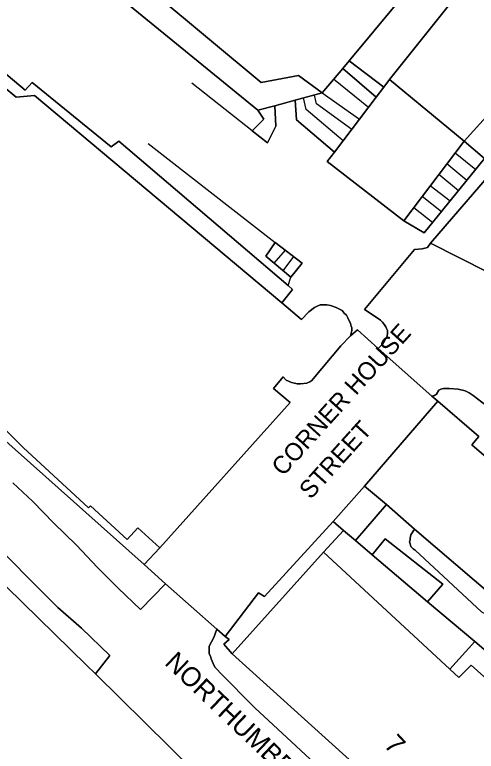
# Model space of a CAD drawing. Extents: x 529240 to 530363, y 179600 to 180767.
# Drawn here: x 530149.8 to 530185.8, y 180398.4 to 180455.7 of the extents above; entities that cross this region are included whole.
import ezdxf

# ---------------------------------------------------------------- set-up
doc = ezdxf.new("R2010")
doc.units = 0
for name, color, linetype in [('Building', 7, 'Continuous'), ('General surface', 7, 'Continuous'), ('Road Or Track', 7, 'Continuous'), ('Roadside', 7, 'Continuous'), ('Unclassified', 7, 'Continuous')]:
    doc.layers.add(name, color=color, linetype=linetype)

msp = doc.modelspace()

# ---------------------------------------------------------------- linework, layer by layer
at = {"layer": 'Building'}
for points in [[(530168.8, 180448.3), (530151.75, 180462.2), (530151.6, 180464.3), (530156.85, 180470.3), (530158.6, 180470.5), (530160.1, 180472), (530160.1, 180474.3), (530165.3, 180480.35), (530167.5, 180480.6), (530171.95, 180476.95)], [(530173.8, 180449.65), (530171.95, 180451), (530169.05, 180450.45), (530160.85, 180457.3), (530161, 180458.55), (530157.85, 180461.1), (530157.85, 180462), (530162.25, 180467.15), (530163.05, 180466.45), (530164.65, 180468.4), (530163.75, 180469.15), (530166.9, 180473.25), (530168.95, 180473.35), (530176.15, 180467.15), (530177.95, 180467.55), (530182.1, 180463.95), (530181.8, 180460.95), (530181.1, 180459.95), (530181.8, 180459.25)], [(530151.75, 180462.2), (530168.8, 180448.3), (530170.1, 180448.65), (530171.7, 180449.08), (530173.8, 180449.65), (530171.95, 180451), (530169.05, 180450.45), (530160.85, 180457.3)], [(530181.8, 180459.25), (530175.9, 180452.15)], [(530179.05, 180450.7), (530184.25, 180457.2)], [(530133.3, 180444.45), (530132.05, 180445.95), (530132.05, 180449.75), (530132.5, 180449.75), (530132.6, 180450.9), (530134.55, 180450.7), (530138.1, 180454.45), (530138.75, 180454), (530139.95, 180455.35), (530145.55, 180455.25), (530145, 180454.6), (530150.65, 180449.85), (530151.2, 180450.45), (530157.35, 180445.45), (530157.95, 180445.9), (530171.15, 180434.65)], [(530148.05, 180450.9), (530149.95, 180449.3), (530151.4, 180449.45), (530170.65, 180433.3), (530171.5, 180434.35), (530171.15, 180434.65), (530157.95, 180445.9), (530157.35, 180445.45), (530151.2, 180450.45), (530150.65, 180449.85), (530145, 180454.6)], [(530175.9, 180452.15), (530175.4, 180451.55)], [(530178.6, 180450.1), (530175.9, 180452.15)], [(530175.4, 180451.55), (530173.8, 180449.65)], [(530151.4, 180449.45), (530149.95, 180449.3), (530148.05, 180450.9), (530141.45, 180450.6)], [(530148.7, 180423.85), (530150.5, 180422.05), (530155.6, 180417.35), (530155.75, 180417.5), (530158.6, 180414.9), (530159.45, 180415.8), (530161.15, 180414.25), (530171.3, 180425.55), (530170, 180426.65), (530170.75, 180427.55), (530171, 180427.3), (530171.4, 180427.1), (530171.65, 180427.05), (530171.85, 180427), (530172.1, 180427), (530172.6, 180427.05), (530172.85, 180427.15), (530173, 180427.25), (530173.1, 180427.4), (530175.25, 180429.95), (530176, 180430.75), (530176.1, 180431.15), (530176.1, 180431.35), (530176.05, 180431.5), (530176, 180431.7), (530175.8, 180432.15), (530175.7, 180432.35), (530175.5, 180432.5), (530175.35, 180432.7), (530175.1, 180432.85), (530174.9, 180432.95), (530174.45, 180433.1), (530174.15, 180433.15), (530173.65, 180433.15), (530173.4, 180433.05), (530173.2, 180432.95), (530172.75, 180432.6), (530172.2, 180432), (530170.65, 180433.3), (530151.4, 180449.45), (530149.95, 180449.3), (530148.05, 180450.9)], [(530179.05, 180450.7), (530178.6, 180450.1)], [(530184.85, 180445.9), (530179.05, 180450.7)], [(530189.8, 180450.55), (530189.7, 180450.4), (530189.25, 180450.75), (530184.85, 180445.9)], [(530173.8, 180449.65), (530171.7, 180449.08)], [(530178.6, 180450.1), (530178, 180449.3)], [(530151.4, 180449.45), (530170.65, 180433.3)], [(530171.7, 180449.08), (530170.1, 180448.65)], [(530178, 180449.3), (530174.76, 180445.04)], [(530170.1, 180448.65), (530168.8, 180448.3)], [(530180.15, 180439.7), (530184.85, 180445.9)], [(530174.76, 180445.04), (530174.2, 180444.3), (530180.15, 180439.7)], [(530171.15, 180434.65), (530171.5, 180434.35), (530170.65, 180433.3)], [(530141.1, 180375), (530155.5, 180371.2), (530169.8, 180367.4), (530170.9, 180371.65), (530174.25, 180370.8), (530177.25, 180365.8), (530182.5, 180364.45), (530187, 180366.65), (530188.2, 180371.5), (530185.6, 180375.95), (530179.75, 180377.25), (530178.05, 180379), (530179.95, 180381.05), (530171.5, 180389.3), (530156.13, 180404.43), (530155.45, 180405.1), (530126.8, 180433.1)], [(530126.8, 180433.1), (530155.45, 180405.1), (530156.13, 180404.43)], [(530170.65, 180433.3), (530172.2, 180432), (530172.75, 180432.6), (530173.2, 180432.95), (530173.4, 180433.05), (530173.65, 180433.15), (530174.15, 180433.15), (530174.45, 180433.1), (530174.9, 180432.95), (530175.1, 180432.85), (530175.35, 180432.7), (530175.5, 180432.5), (530175.7, 180432.35), (530175.8, 180432.15), (530176, 180431.7), (530176.05, 180431.5), (530176.1, 180431.35), (530176.1, 180431.15), (530176, 180430.75)], [(530176, 180430.75), (530175.25, 180429.95), (530173.1, 180427.4), (530173, 180427.25), (530172.85, 180427.15), (530172.6, 180427.05), (530172.1, 180427), (530171.85, 180427), (530171.65, 180427.05), (530171.4, 180427.1), (530171, 180427.3), (530170.75, 180427.55), (530170, 180426.65), (530171.3, 180425.55)], [(530178.15, 180429.75), (530176.55, 180431.2), (530176, 180430.75)], [(530182.35, 180426.05), (530178.15, 180429.75)], [(530159.92, 180412.94), (530144.35, 180426.8)], [(530187.85, 180420.2), (530185.45, 180422.25), (530186, 180422.9), (530182.8, 180425.65), (530177.1, 180419.05), (530178.8, 180417.6), (530181, 180415.7), (530187.25, 180410.35)], [(530177.1, 180419.05), (530182.8, 180425.65)], [(530182.8, 180425.65), (530182.35, 180426.05)], [(530182.8, 180425.65), (530186, 180422.9), (530185.45, 180422.25), (530187.85, 180420.2), (530187.35, 180419.65), (530189.7, 180417.65), (530189.1, 180416.95)], [(530150.5, 180422.05), (530148.7, 180423.85), (530148.7, 180425.2)], [(530171.3, 180425.55), (530161.15, 180414.25)], [(530161.15, 180414.25), (530159.45, 180415.8), (530158.6, 180414.9), (530155.75, 180417.5), (530155.6, 180417.35), (530150.5, 180422.05)], [(530174.65, 180416.3), (530177.1, 180419.05)], [(530178.8, 180417.6), (530177.1, 180419.05)], [(530181, 180415.7), (530178.8, 180417.6)], [(530166.25, 180407.35), (530168.85, 180410.75), (530169.3, 180410.45), (530174.65, 180416.3)], [(530175.45, 180415.6), (530174.65, 180416.3)], [(530173.9, 180413.9), (530175.45, 180415.6)], [(530181, 180415.7), (530180.7, 180415.25), (530180.65, 180415), (530180.65, 180414.85), (530180.6, 180414.7), (530180.65, 180414.55), (530180.7, 180414.35), (530180.9, 180414.15), (530181.05, 180414.05), (530186.2, 180409.25), (530186.5, 180409.1), (530186.8, 180409), (530187.25, 180408.95), (530187.4, 180408.95), (530187.6, 180408.9), (530187.8, 180408.95), (530187.95, 180409), (530188.15, 180409.15), (530189.45, 180410.3)], [(530189.45, 180410.3), (530188.15, 180411.4), (530187.25, 180410.35), (530181, 180415.7)], [(530161.15, 180414.25), (530159.92, 180412.94)], [(530166.8, 180406), (530173.9, 180413.9)], [(530173.9, 180413.9), (530183.75, 180404.8)], [(530161.6, 180411.45), (530159.92, 180412.94)], [(530165.6, 180407.9), (530161.6, 180411.45)], [(530166.25, 180407.35), (530165.6, 180407.9)], [(530166.8, 180406), (530166.15, 180406.75), (530166.55, 180407.1), (530166.25, 180407.35)], [(530176.2, 180397.5), (530166.8, 180406)], [(530183.75, 180404.8), (530184.45, 180404.15), (530185.4, 180405.1), (530190.35, 180400.7)], [(530156.13, 180404.43), (530171.5, 180389.3)]]:
    msp.add_lwpolyline(points, dxfattribs=at)
for points in [[(530175.9, 180452.15), (530181.8, 180459.25), (530181.1, 180459.95), (530181.8, 180460.95), (530182.1, 180463.95), (530177.95, 180467.55), (530176.15, 180467.15), (530168.95, 180473.35), (530166.9, 180473.25), (530163.75, 180469.15), (530164.65, 180468.4), (530163.05, 180466.45), (530162.25, 180467.15), (530157.85, 180462), (530157.85, 180461.1), (530161, 180458.55), (530160.85, 180457.3), (530169.05, 180450.45), (530171.95, 180451), (530173.8, 180449.65), (530175.4, 180451.55)], [(530192.25, 180453.45), (530190.45, 180455.1), (530191, 180455.95), (530186.5, 180459.5), (530186.25, 180459.7), (530184.25, 180457.2), (530179.05, 180450.7), (530184.85, 180445.9), (530189.25, 180450.75), (530189.7, 180450.4), (530189.8, 180450.55)], [(530179.05, 180450.7), (530184.25, 180457.2), (530181.8, 180459.25), (530175.9, 180452.15), (530178.6, 180450.1)], [(530184.85, 180445.9), (530179.05, 180450.7), (530178.6, 180450.1), (530178, 180449.3), (530174.76, 180445.04), (530174.2, 180444.3), (530180.15, 180439.7)], [(530165.6, 180407.9), (530166.25, 180407.35), (530168.85, 180410.75), (530169.3, 180410.45), (530174.65, 180416.3), (530177.1, 180419.05), (530182.8, 180425.65), (530182.35, 180426.05), (530178.15, 180429.75), (530176.55, 180431.2), (530176, 180430.75), (530175.25, 180429.95), (530173.1, 180427.4), (530173, 180427.25), (530172.85, 180427.15), (530172.6, 180427.05), (530172.1, 180427), (530171.85, 180427), (530171.65, 180427.05), (530171.4, 180427.1), (530171, 180427.3), (530170.75, 180427.55), (530170, 180426.65), (530171.3, 180425.55), (530161.15, 180414.25), (530159.92, 180412.94), (530161.6, 180411.45)], [(530176.4, 180414.8), (530178.8, 180417.6), (530177.1, 180419.05), (530174.65, 180416.3), (530175.45, 180415.6)], [(530166.25, 180407.35), (530166.55, 180407.1), (530166.15, 180406.75), (530166.8, 180406), (530173.9, 180413.9), (530175.45, 180415.6), (530174.65, 180416.3), (530169.3, 180410.45), (530168.85, 180410.75)], [(530181, 180415.7), (530180.7, 180415.25), (530180.65, 180415), (530180.65, 180414.85), (530180.6, 180414.7), (530180.65, 180414.55), (530180.7, 180414.35), (530180.9, 180414.15), (530181.05, 180414.05), (530186.2, 180409.25), (530186.5, 180409.1), (530186.8, 180409), (530187.25, 180408.95), (530187.4, 180408.95), (530187.6, 180408.9), (530187.8, 180408.95), (530187.95, 180409), (530188.15, 180409.15), (530189.45, 180410.3), (530188.15, 180411.4), (530187.25, 180410.35)], [(530177.7, 180413.7), (530182, 180410.05), (530183.2, 180411.4), (530178.7, 180414.95)], [(530173.9, 180413.9), (530166.8, 180406), (530176.2, 180397.5), (530177.7, 180396.15), (530178.35, 180396.8), (530182.75, 180392.5), (530185.55, 180389.8), (530189.9, 180385.6), (530196.5, 180393), (530197.5, 180394.05), (530190.35, 180400.7), (530185.4, 180405.1), (530184.45, 180404.15), (530183.75, 180404.8)]]:
    msp.add_lwpolyline(points, close=True, dxfattribs=at)
at = {"layer": 'General surface'}
for points in [[(530175.4, 180451.55), (530178, 180449.3), (530178.6, 180450.1), (530175.9, 180452.15)], [(530174.76, 180445.04), (530178, 180449.3), (530175.4, 180451.55), (530173.8, 180449.65), (530171.7, 180449.08), (530171.8, 180447.55)], [(530186.45, 180444.55), (530187.3, 180443.8), (530192.5, 180449.75), (530189.8, 180450.55), (530189.7, 180450.4), (530189.25, 180450.75), (530184.85, 180445.9)], [(530168.35, 180446.7), (530169.55, 180445.75), (530170.2, 180447.05), (530170.1, 180448.65), (530168.8, 180448.3), (530169.25, 180447.6)], [(530184.85, 180445.9), (530180.15, 180439.7), (530181.75, 180438.75), (530186.45, 180444.55)], [(530171.35, 180435.3), (530172.25, 180436.4), (530170.15, 180438), (530169.4, 180436.95)], [(530150.5, 180422.05), (530148.7, 180423.85), (530148.7, 180425.2), (530146.05, 180427.45), (530145.4, 180427.95), (530144.35, 180426.8), (530159.92, 180412.94), (530161.15, 180414.25), (530159.45, 180415.8), (530158.6, 180414.9), (530155.75, 180417.5), (530155.6, 180417.35)], [(530175.45, 180415.6), (530173.9, 180413.9), (530183.75, 180404.8), (530185.7, 180406.95), (530182, 180410.05), (530177.7, 180413.7), (530176.4, 180414.8)], [(530194.55, 180399.45), (530189.75, 180403.5), (530185.7, 180406.95), (530183.75, 180404.8), (530184.45, 180404.15), (530185.4, 180405.1), (530190.35, 180400.7), (530197.5, 180394.05), (530198.95, 180395.75)]]:
    msp.add_lwpolyline(points, close=True, dxfattribs=at)
for points in [[(530175.4, 180451.55), (530178, 180449.3)], [(530177.4, 180448.51), (530174.69, 180450.71)], [(530173.8, 180449.65), (530176.7, 180447.6)], [(530174.76, 180445.04), (530171.8, 180447.55), (530171.7, 180449.08)], [(530175.43, 180445.92), (530172.55, 180448.35), (530172.34, 180449.25)], [(530176.1, 180446.8), (530173.35, 180448.8), (530173.19, 180449.48)], [(530170.1, 180448.65), (530170.2, 180447.05), (530169.55, 180445.75)], [(530168.8, 180448.3), (530169.25, 180447.6), (530168.35, 180446.7)], [(530184.85, 180445.9), (530186.45, 180444.55)], [(530184.16, 180444.99), (530185.76, 180443.69)], [(530183.51, 180444.14), (530185.08, 180442.86)], [(530187.3, 180443.8), (530182.25, 180437.95), (530186.7, 180435.7)], [(530182.88, 180443.31), (530184.41, 180442.04)], [(530182.22, 180442.43), (530183.77, 180441.24)], [(530181.59, 180441.6), (530183.09, 180440.41)], [(530180.93, 180440.73), (530182.42, 180439.57)], [(530181.75, 180438.75), (530180.15, 180439.7)], [(530186.2, 180409.25), (530181.05, 180414.05), (530180.9, 180414.15), (530180.7, 180414.35), (530180.65, 180414.55), (530180.6, 180414.7), (530180.65, 180414.85), (530180.65, 180415), (530180.7, 180415.25), (530181, 180415.7), (530178.8, 180417.6), (530176.4, 180414.8), (530177.7, 180413.7), (530178.7, 180414.95), (530183.2, 180411.4), (530182, 180410.05), (530185.7, 180406.95), (530189.75, 180403.5)]]:
    msp.add_lwpolyline(points, dxfattribs=at)
at = {"layer": 'Road Or Track'}
for points in [[(530186.7, 180435.7), (530182.25, 180437.95), (530182, 180437.6), (530181.6, 180437.5), (530181, 180437.45), (530177.1, 180432.8), (530178.15, 180432.1), (530178.35, 180431.95), (530178.5, 180431.8), (530178.65, 180431.6), (530178.75, 180431.45), (530178.8, 180431.3), (530178.9, 180431.15), (530178.9, 180430.95), (530178.85, 180430.7), (530178.6, 180430.25), (530178.45, 180430.05), (530178.15, 180429.75), (530182.35, 180426.05), (530182.55, 180426.1), (530182.7, 180426.2), (530182.9, 180426.5), (530183.05, 180426.6), (530183.25, 180426.65), (530183.7, 180426.65), (530184.4, 180426.6), (530184.95, 180426.45), (530185.25, 180426.3), (530185.55, 180426.1), (530187.6, 180424.55)], [(530182.25, 180437.95), (530182, 180437.6), (530181.6, 180437.5), (530181, 180437.45), (530177.1, 180432.8)], [(530177.1, 180432.8), (530178.15, 180432.1), (530178.35, 180431.95), (530178.5, 180431.8), (530178.65, 180431.6), (530178.75, 180431.45), (530178.8, 180431.3), (530178.9, 180431.15), (530178.9, 180430.95), (530178.85, 180430.7), (530178.6, 180430.25), (530178.45, 180430.05), (530178.15, 180429.75)], [(530187.6, 180424.55), (530185.55, 180426.1), (530185.25, 180426.3), (530184.95, 180426.45), (530184.4, 180426.6), (530183.7, 180426.65), (530183.25, 180426.65), (530183.05, 180426.6), (530182.9, 180426.5), (530182.7, 180426.2), (530182.55, 180426.1), (530182.35, 180426.05)], [(530180.9, 180390.35), (530171.4, 180399.15), (530168.55, 180401.8), (530165.85, 180404.5), (530165.65, 180404.75), (530165.45, 180404.95), (530165.3, 180405.25), (530165.15, 180405.6), (530165.1, 180405.8), (530165, 180406), (530165, 180406.6), (530165.35, 180407.25), (530165.6, 180407.9), (530161.6, 180411.45), (530159.65, 180409.45), (530157.9, 180411.1), (530156.3, 180412.7), (530154.65, 180414.45), (530152.9, 180416.15), (530151.25, 180417.85), (530149.7, 180419.3)], [(530146.6, 180416.2), (530151.5, 180411.3), (530153.2, 180409.6), (530155.05, 180408), (530157.25, 180405.85), (530156.13, 180404.43), (530171.5, 180389.3)], [(530161.6, 180411.45), (530159.65, 180409.45)], [(530196.83, 180375.5), (530193.9, 180378.22), (530192.9, 180379.1), (530189.25, 180382.45), (530184.5, 180386.95), (530180.9, 180390.35), (530171.4, 180399.15), (530168.55, 180401.8), (530165.85, 180404.5), (530165.65, 180404.75), (530165.45, 180404.95), (530165.3, 180405.25), (530165.15, 180405.6), (530165.1, 180405.8), (530165, 180406), (530165, 180406.6), (530165.35, 180407.25), (530165.6, 180407.9)]]:
    msp.add_lwpolyline(points, dxfattribs=at)
at = {"layer": 'Roadside'}
for p, q in [((530151.25, 180417.85), (530151.25, 180417.85)), ((530152.9, 180416.15), (530152.9, 180416.15)), ((530154.65, 180414.45), (530154.65, 180414.45)), ((530156.3, 180412.7), (530156.3, 180412.7)), ((530151.5, 180411.3), (530151.5, 180411.3)), ((530157.9, 180411.1), (530157.9, 180411.1)), ((530153.2, 180409.6), (530153.2, 180409.6)), ((530159.65, 180409.45), (530159.65, 180409.45)), ((530155.05, 180408), (530155.05, 180408)), ((530157.25, 180405.85), (530157.25, 180405.85))]:
    msp.add_line(p, q, dxfattribs=at)
for points in [[(530186.45, 180444.55), (530181.75, 180438.75), (530180.15, 180439.7), (530174.2, 180444.3), (530174.76, 180445.04), (530171.8, 180447.55), (530171.7, 180449.08), (530170.1, 180448.65), (530170.2, 180447.05), (530169.55, 180445.75), (530168.35, 180446.7), (530169.25, 180447.6), (530168.8, 180448.3), (530151.75, 180462.2)], [(530145, 180454.6), (530150.65, 180449.85), (530151.2, 180450.45), (530157.35, 180445.45), (530157.95, 180445.9), (530171.15, 180434.65), (530171.5, 180434.35), (530170.65, 180433.3), (530172.2, 180432), (530172.75, 180432.6), (530173.2, 180432.95), (530173.4, 180433.05), (530173.65, 180433.15), (530174.15, 180433.15), (530174.45, 180433.1), (530174.9, 180432.95), (530175.1, 180432.85), (530175.35, 180432.7), (530175.5, 180432.5), (530175.7, 180432.35), (530175.8, 180432.15), (530176, 180431.7), (530176.05, 180431.5), (530176.1, 180431.35), (530176.1, 180431.15), (530176, 180430.75), (530176.55, 180431.2), (530178.15, 180429.75), (530178.45, 180430.05), (530178.6, 180430.25), (530178.85, 180430.7), (530178.9, 180430.95), (530178.9, 180431.15), (530178.8, 180431.3), (530178.75, 180431.45), (530178.65, 180431.6), (530178.5, 180431.8), (530178.35, 180431.95), (530178.15, 180432.1), (530177.1, 180432.8), (530181, 180437.45), (530181.6, 180437.5), (530182, 180437.6), (530182.25, 180437.95), (530187.3, 180443.8)], [(530126.8, 180433.1), (530155.45, 180405.1), (530156.13, 180404.43), (530157.25, 180405.85), (530155.05, 180408), (530153.2, 180409.6), (530151.5, 180411.3), (530146.6, 180416.2)], [(530149.7, 180419.3), (530151.25, 180417.85), (530152.9, 180416.15), (530154.65, 180414.45), (530156.3, 180412.7), (530157.9, 180411.1), (530159.65, 180409.45), (530161.6, 180411.45), (530159.92, 180412.94), (530144.35, 180426.8)], [(530187.6, 180424.55), (530185.55, 180426.1), (530185.25, 180426.3), (530184.95, 180426.45), (530184.4, 180426.6), (530183.7, 180426.65), (530183.25, 180426.65), (530183.05, 180426.6), (530182.9, 180426.5), (530182.7, 180426.2), (530182.55, 180426.1), (530182.35, 180426.05), (530182.8, 180425.65), (530186, 180422.9), (530185.45, 180422.25), (530187.85, 180420.2)], [(530176.2, 180397.5), (530166.8, 180406), (530166.15, 180406.75), (530166.55, 180407.1), (530166.25, 180407.35), (530165.6, 180407.9), (530165.35, 180407.25), (530165, 180406.6), (530165, 180406), (530165.1, 180405.8), (530165.15, 180405.6), (530165.3, 180405.25), (530165.45, 180404.95), (530165.65, 180404.75), (530165.85, 180404.5), (530168.55, 180401.8), (530171.4, 180399.15), (530180.9, 180390.35)]]:
    msp.add_lwpolyline(points, dxfattribs=at)
msp.add_lwpolyline([(530171.35, 180435.3), (530169.4, 180436.95), (530170.15, 180438), (530172.25, 180436.4)], close=True, dxfattribs=at)
at = {"layer": 'Unclassified'}
for points in [[(530168.35, 180446.7), (530163.65, 180450.4)], [(530169.55, 180445.75), (530168.35, 180446.7)], [(530160.25, 180445.7), (530170.15, 180438)], [(530181.75, 180438.75), (530186.45, 180444.55)], [(530182.25, 180437.95), (530187.3, 180443.8)], [(530171.35, 180435.3), (530169.4, 180436.95), (530170.15, 180438)], [(530170.15, 180438), (530172.25, 180436.4), (530171.35, 180435.3)], [(530182.25, 180437.95), (530186.7, 180435.7)], [(530170.05, 180436.4), (530170.95, 180437.4)], [(530170.75, 180435.8), (530171.6, 180436.9)], [(530171.15, 180434.65), (530171.35, 180435.3)], [(530149.7, 180419.3), (530151.25, 180417.85), (530152.9, 180416.15), (530154.65, 180414.45), (530156.3, 180412.7), (530157.9, 180411.1), (530159.65, 180409.45)], [(530176.4, 180414.8), (530178.8, 180417.6)], [(530156.13, 180404.43), (530157.25, 180405.85), (530155.05, 180408), (530153.2, 180409.6), (530151.5, 180411.3), (530146.6, 180416.2)], [(530176.4, 180414.8), (530175.45, 180415.6)], [(530177.7, 180413.7), (530176.4, 180414.8)], [(530177.7, 180413.7), (530178.7, 180414.95), (530183.2, 180411.4), (530182, 180410.05)], [(530182, 180410.05), (530177.7, 180413.7)], [(530185.7, 180406.95), (530182, 180410.05)], [(530183.75, 180404.8), (530185.7, 180406.95)], [(530189.75, 180403.5), (530185.7, 180406.95)]]:
    msp.add_lwpolyline(points, dxfattribs=at)

# ---------------------------------------------------------------- texts
at = {"layer": 'Road Or Track'}
for s, height, rotation, p in [('CORNER HOUSE', 1.375, 47.9, (530170.75, 180419.75)), ('STREET', 1.375, 47.9, (530172.9, 180417.95)), ('NORTHUMBERLAND S', 1.5, 316.5, (530161.45, 180405.2))]:
    msp.add_text(s, height=height, rotation=rotation, dxfattribs=at).set_placement(p)
at = {"layer": 'Unclassified'}
msp.add_text('7', height=1.5, rotation=312.9, dxfattribs=at).set_placement((530178.55, 180398.85))

doc.saveas('drawing.dxf')
